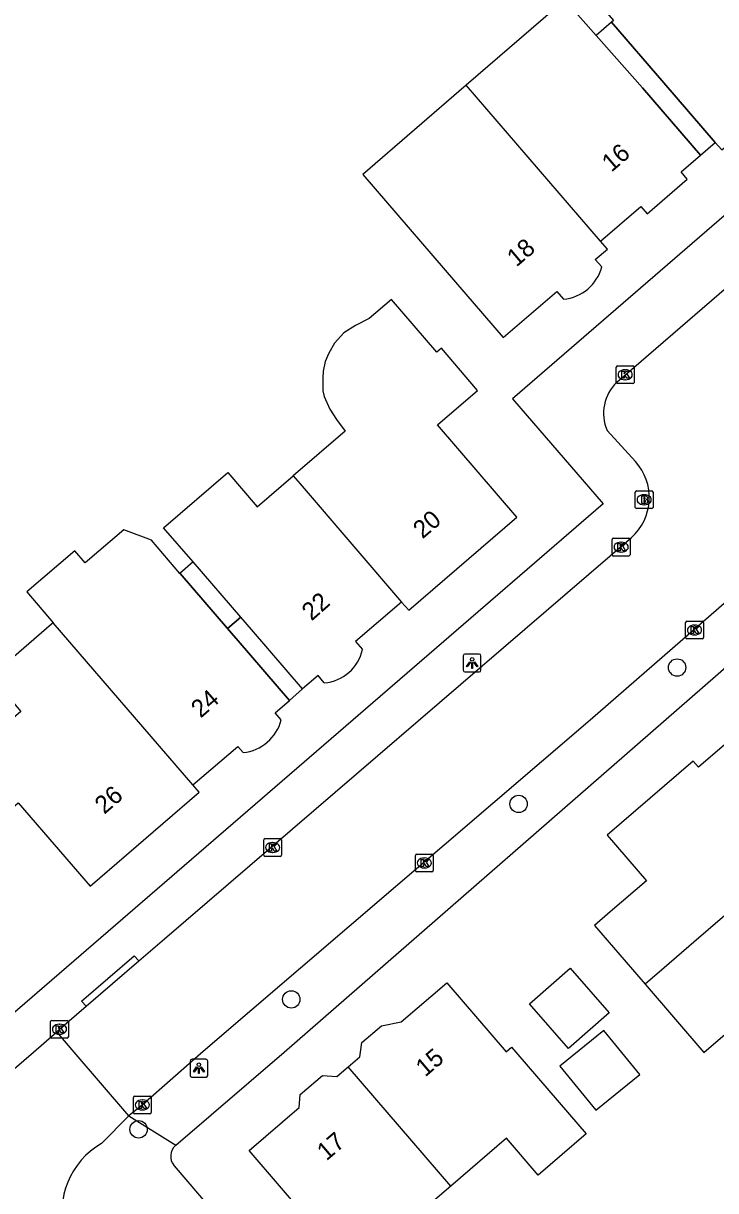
# Model space of a CAD drawing. Extents: x 161772 to 163123, y 383092 to 383917.
# Drawn here: x 162435.2 to 162474.1, y 383492.2 to 383557.9 of the extents above; entities that cross this region are included whole.
import ezdxf

# ---------------------------------------------------------------- set-up
doc = ezdxf.new("R2010")
doc.units = 0
for name, color, linetype in [('IMGEO_Boom', 7, 'Continuous'), ('IMGEO_Brandkraan', 7, 'Continuous'), ('IMGEO_Kolk', 7, 'Continuous'), ('IMGEO_Lichtpunt', 7, 'Continuous'), ('IMGEO_Pand', 7, 'Continuous'), ('IMGEO_Pand_nummerreeks', 7, 'Continuous'), ('IMGEO_Pand_overbouw', 7, 'Continuous'), ('IMGEO_Pand_vergunning_verleend', 7, 'Continuous'), ('IMGEO_Rijbaan_lokaal_open', 7, 'Continuous'), ('IMGEO_Voetpad_open', 7, 'Continuous')]:
    doc.layers.add(name, color=color, linetype=linetype)

msp = doc.modelspace()

# ---------------------------------------------------------------- linework, layer by layer
at = {"layer": 'IMGEO_Boom'}
for centre in [(162471.965, 383521.651), (162463.04, 383513.97), (162450.242, 383502.962), (162441.646, 383495.646)]:
    msp.add_circle(centre, 0.489, dxfattribs=at)
at = {"layer": 'IMGEO_Brandkraan'}
for p, q in [((162469.607, 383530.67), (162469.607, 383531.522)), ((162469.682, 383531.596), (162470.534, 383531.596)), ((162470.095, 383531.376), (162470.12, 383531.376)), ((162470.608, 383531.522), (162470.608, 383530.67)), ((162470.534, 383530.596), (162469.682, 383530.596)), ((162470.118, 383530.816), (162470.093, 383530.816))]:
    msp.add_line(p, q, dxfattribs=at)
for points in [[(162469.607, 383530.67), (162469.607, 383531.522)], [(162469.682, 383531.596), (162470.534, 383531.596)], [(162469.955, 383531.296), (162469.955, 383530.896), (162470.168, 383530.896)], [(162470.186, 383531.296), (162469.955, 383531.296)], [(162470.134, 383531.215), (162470.08, 383531.215), (162470.08, 383531.139)], [(162470.08, 383531.139), (162470.133, 383531.139)], [(162470.142, 383531.063), (162470.08, 383531.063), (162470.08, 383530.982)], [(162470.608, 383531.522), (162470.608, 383530.67)], [(162470.534, 383530.596), (162469.682, 383530.596)], [(162470.08, 383530.982), (162470.142, 383530.982)]]:
    msp.add_lwpolyline(points, dxfattribs=at)
for centre, radius, start, end in [((162469.684, 383531.52), 0.0765, 91.55205, 178.44795), ((162469.684, 383531.52), 0.0765, 91.55205, 178.44795), ((162470.135, 383531.177), 0.0379, 267.82845, 90.93552), ((162470.143, 383531.022), 0.0404, 269.87594, 90.50774), ((162470.19, 383531.151), 0.145, 59.4692, 91.53667), ((162470.215, 383531.198), 0.0922, 285.51372, 58.15012), ((162470.22, 383531.006), 0.105, 301.31148, 78.98903), ((162470.532, 383531.52), 0.0765, 1.55205, 88.44795), ((162470.532, 383531.52), 0.0765, 1.55205, 88.44795), ((162469.684, 383530.672), 0.0765, 181.55205, 268.44795), ((162469.684, 383530.672), 0.0765, 181.55205, 268.44795), ((162470.174, 383531.147), 0.251, 268.66757, 293.53466), ((162470.532, 383530.672), 0.0765, 271.55205, 358.44795), ((162470.532, 383530.672), 0.0765, 271.55205, 358.44795)]:
    msp.add_arc(centre, radius, start, end, dxfattribs=at)
for centre, major_axis, ratio, start_param, end_param in [((162470.094, 383531.096), (-0.387, 0.002), 0.722429, 4.712389, 7.853982), ((162470.119, 383531.096), (-0.39, 0.002), 0.717154, 1.570796, 4.712389)]:
    msp.add_ellipse(centre, major_axis=major_axis, ratio=ratio, start_param=start_param, end_param=end_param, dxfattribs=at)
at = {"layer": 'IMGEO_Kolk'}
for p, q in [((162468.538, 383537.709), (162468.538, 383538.561)), ((162468.613, 383538.635), (162469.465, 383538.635)), ((162469.026, 383538.415), (162469.051, 383538.415)), ((162469.539, 383538.561), (162469.539, 383537.709)), ((162469.465, 383537.635), (162468.613, 383537.635)), ((162469.049, 383537.855), (162469.024, 383537.855)), ((162468.311, 383528.003), (162468.311, 383528.855)), ((162468.386, 383528.929), (162469.238, 383528.929)), ((162468.799, 383528.709), (162468.824, 383528.709)), ((162469.312, 383528.855), (162469.312, 383528.003)), ((162469.238, 383527.929), (162468.386, 383527.929)), ((162468.822, 383528.149), (162468.797, 383528.149)), ((162472.442, 383523.338), (162472.442, 383524.19)), ((162472.517, 383524.264), (162473.369, 383524.264)), ((162472.93, 383524.044), (162472.955, 383524.044)), ((162473.443, 383524.19), (162473.443, 383523.338)), ((162473.369, 383523.264), (162472.517, 383523.264)), ((162472.953, 383523.484), (162472.928, 383523.484)), ((162448.762, 383512.016), (162449.614, 383512.016)), ((162448.687, 383511.09), (162448.687, 383511.942)), ((162449.175, 383511.796), (162449.2, 383511.796)), ((162449.688, 383511.942), (162449.688, 383511.09)), ((162449.614, 383511.016), (162448.762, 383511.016)), ((162449.198, 383511.236), (162449.173, 383511.236)), ((162457.234, 383510.219), (162457.234, 383511.071)), ((162457.309, 383511.145), (162458.161, 383511.145)), ((162457.722, 383510.925), (162457.747, 383510.925)), ((162458.235, 383511.071), (162458.235, 383510.219)), ((162458.161, 383510.145), (162457.309, 383510.145)), ((162457.745, 383510.365), (162457.72, 383510.365)), ((162436.69, 383500.857), (162436.69, 383501.709)), ((162436.765, 383501.783), (162437.617, 383501.783)), ((162437.178, 383501.563), (162437.203, 383501.563)), ((162437.691, 383501.709), (162437.691, 383500.857)), ((162437.201, 383501.003), (162437.176, 383501.003)), ((162437.617, 383500.783), (162436.765, 383500.783)), ((162441.356, 383496.594), (162441.356, 383497.446)), ((162441.431, 383497.52), (162442.283, 383497.52)), ((162441.844, 383497.3), (162441.869, 383497.3)), ((162442.357, 383497.446), (162442.357, 383496.594)), ((162442.283, 383496.52), (162441.431, 383496.52)), ((162441.867, 383496.74), (162441.842, 383496.74))]:
    msp.add_line(p, q, dxfattribs=at)
for points in [[(162468.538, 383537.709), (162468.538, 383538.561)], [(162468.613, 383538.635), (162469.465, 383538.635)], [(162468.859, 383538.335), (162468.982, 383538.335), (162468.982, 383538.184), (162469.112, 383538.335), (162469.276, 383538.335), (162469.13, 383538.184), (162469.283, 383537.935), (162469.131, 383537.935), (162469.046, 383538.099), (162468.982, 383538.032), (162468.982, 383537.935), (162468.859, 383537.935), (162468.859, 383538.335)], [(162469.539, 383538.561), (162469.539, 383537.709)], [(162469.465, 383537.635), (162468.613, 383537.635)], [(162468.311, 383528.003), (162468.311, 383528.855)], [(162468.386, 383528.929), (162469.238, 383528.929)], [(162468.632, 383528.629), (162468.755, 383528.629), (162468.755, 383528.478), (162468.885, 383528.629), (162469.049, 383528.629), (162468.903, 383528.478), (162469.056, 383528.229), (162468.904, 383528.229), (162468.819, 383528.393), (162468.755, 383528.326), (162468.755, 383528.229), (162468.632, 383528.229), (162468.632, 383528.629)], [(162469.312, 383528.855), (162469.312, 383528.003)], [(162469.238, 383527.929), (162468.386, 383527.929)], [(162472.442, 383523.338), (162472.442, 383524.19)], [(162472.517, 383524.264), (162473.369, 383524.264)], [(162472.763, 383523.964), (162472.886, 383523.964), (162472.886, 383523.813), (162473.016, 383523.964), (162473.18, 383523.964), (162473.034, 383523.813), (162473.187, 383523.564), (162473.035, 383523.564), (162472.95, 383523.728), (162472.886, 383523.661), (162472.886, 383523.564), (162472.763, 383523.564), (162472.763, 383523.964)], [(162473.443, 383524.19), (162473.443, 383523.338)], [(162473.369, 383523.264), (162472.517, 383523.264)], [(162448.762, 383512.016), (162449.614, 383512.016)], [(162448.687, 383511.09), (162448.687, 383511.942)], [(162449.008, 383511.716), (162449.131, 383511.716), (162449.131, 383511.565), (162449.261, 383511.716), (162449.425, 383511.716), (162449.279, 383511.565), (162449.432, 383511.316), (162449.28, 383511.316), (162449.195, 383511.48), (162449.131, 383511.413), (162449.131, 383511.316), (162449.008, 383511.316), (162449.008, 383511.716)], [(162449.688, 383511.942), (162449.688, 383511.09)], [(162449.614, 383511.016), (162448.762, 383511.016)], [(162457.234, 383510.219), (162457.234, 383511.071)], [(162457.309, 383511.145), (162458.161, 383511.145)], [(162457.555, 383510.845), (162457.678, 383510.845), (162457.678, 383510.694), (162457.808, 383510.845), (162457.972, 383510.845), (162457.826, 383510.694), (162457.979, 383510.445), (162457.827, 383510.445), (162457.742, 383510.609), (162457.678, 383510.542), (162457.678, 383510.445), (162457.555, 383510.445), (162457.555, 383510.845)], [(162458.235, 383511.071), (162458.235, 383510.219)], [(162458.161, 383510.145), (162457.309, 383510.145)], [(162436.69, 383500.857), (162436.69, 383501.709)], [(162436.765, 383501.783), (162437.617, 383501.783)], [(162437.011, 383501.483), (162437.134, 383501.483), (162437.134, 383501.332), (162437.264, 383501.483), (162437.428, 383501.483), (162437.282, 383501.332), (162437.435, 383501.083), (162437.283, 383501.083), (162437.198, 383501.247), (162437.134, 383501.18), (162437.134, 383501.083), (162437.011, 383501.083), (162437.011, 383501.483)], [(162437.691, 383501.709), (162437.691, 383500.857)], [(162437.617, 383500.783), (162436.765, 383500.783)], [(162441.356, 383496.594), (162441.356, 383497.446)], [(162441.431, 383497.52), (162442.283, 383497.52)], [(162441.677, 383497.22), (162441.8, 383497.22), (162441.8, 383497.069), (162441.93, 383497.22), (162442.094, 383497.22), (162441.948, 383497.069), (162442.101, 383496.82), (162441.949, 383496.82), (162441.864, 383496.984), (162441.8, 383496.917), (162441.8, 383496.82), (162441.677, 383496.82), (162441.677, 383497.22)], [(162442.357, 383497.446), (162442.357, 383496.594)], [(162442.283, 383496.52), (162441.431, 383496.52)]]:
    msp.add_lwpolyline(points, dxfattribs=at)
for centre, start, end in [((162468.615, 383538.559), 91.55205, 178.44795), ((162468.615, 383538.559), 91.55205, 178.44795), ((162469.463, 383538.559), 1.55205, 88.44795), ((162469.463, 383538.559), 1.55205, 88.44795), ((162468.615, 383537.711), 181.55205, 268.44795), ((162468.615, 383537.711), 181.55205, 268.44795), ((162469.463, 383537.711), 271.55205, 358.44795), ((162469.463, 383537.711), 271.55205, 358.44795), ((162468.388, 383528.853), 91.55205, 178.44795), ((162468.388, 383528.853), 91.55205, 178.44795), ((162469.236, 383528.853), 1.55205, 88.44795), ((162469.236, 383528.853), 1.55205, 88.44795), ((162468.388, 383528.005), 181.55205, 268.44795), ((162468.388, 383528.005), 181.55205, 268.44795), ((162469.236, 383528.005), 271.55205, 358.44795), ((162469.236, 383528.005), 271.55205, 358.44795), ((162472.519, 383524.188), 91.55205, 178.44795), ((162472.519, 383524.188), 91.55205, 178.44795), ((162473.367, 383524.188), 1.55205, 88.44795), ((162473.367, 383524.188), 1.55205, 88.44795), ((162472.519, 383523.34), 181.55205, 268.44795), ((162472.519, 383523.34), 181.55205, 268.44795), ((162473.367, 383523.34), 271.55205, 358.44795), ((162473.367, 383523.34), 271.55205, 358.44795), ((162448.764, 383511.94), 91.55205, 178.44795), ((162448.764, 383511.94), 91.55205, 178.44795), ((162449.612, 383511.94), 1.55205, 88.44795), ((162449.612, 383511.94), 1.55205, 88.44795), ((162448.764, 383511.092), 181.55205, 268.44795), ((162448.764, 383511.092), 181.55205, 268.44795), ((162449.612, 383511.092), 271.55205, 358.44795), ((162449.612, 383511.092), 271.55205, 358.44795), ((162457.311, 383511.069), 91.55205, 178.44795), ((162457.311, 383511.069), 91.55205, 178.44795), ((162458.159, 383511.069), 1.55205, 88.44795), ((162458.159, 383511.069), 1.55205, 88.44795), ((162457.311, 383510.221), 181.55205, 268.44795), ((162457.311, 383510.221), 181.55205, 268.44795), ((162458.159, 383510.221), 271.55205, 358.44795), ((162458.159, 383510.221), 271.55205, 358.44795), ((162436.767, 383501.707), 91.55205, 178.44795), ((162436.767, 383501.707), 91.55205, 178.44795), ((162437.615, 383501.707), 1.55205, 88.44795), ((162437.615, 383501.707), 1.55205, 88.44795), ((162436.767, 383500.859), 181.55205, 268.44795), ((162436.767, 383500.859), 181.55205, 268.44795), ((162437.615, 383500.859), 271.55205, 358.44795), ((162437.615, 383500.859), 271.55205, 358.44795), ((162441.433, 383497.444), 91.55205, 178.44795), ((162441.433, 383497.444), 91.55205, 178.44795), ((162442.281, 383497.444), 1.55205, 88.44795), ((162442.281, 383497.444), 1.55205, 88.44795), ((162441.433, 383496.596), 181.55205, 268.44795), ((162441.433, 383496.596), 181.55205, 268.44795), ((162442.281, 383496.596), 271.55205, 358.44795), ((162442.281, 383496.596), 271.55205, 358.44795)]:
    msp.add_arc(centre, 0.0765, start, end, dxfattribs=at)
for centre, major_axis, ratio, start_param, end_param in [((162469.025, 383538.135), (-0.387, 0.002), 0.722429, 4.712389, 7.853982), ((162469.05, 383538.135), (-0.39, 0.002), 0.717154, 1.570796, 4.712389), ((162468.798, 383528.429), (-0.387, 0.002), 0.722429, 4.712389, 7.853982), ((162468.823, 383528.429), (-0.39, 0.002), 0.717154, 1.570796, 4.712389), ((162472.929, 383523.764), (-0.387, 0.002), 0.722429, 4.712389, 7.853982), ((162472.954, 383523.764), (-0.39, 0.002), 0.717154, 1.570796, 4.712389), ((162449.174, 383511.516), (-0.387, 0.002), 0.722429, 4.712389, 7.853982), ((162449.199, 383511.516), (-0.39, 0.002), 0.717154, 1.570796, 4.712389), ((162457.721, 383510.645), (-0.387, 0.002), 0.722429, 4.712389, 7.853982), ((162457.746, 383510.645), (-0.39, 0.002), 0.717154, 1.570796, 4.712389), ((162437.177, 383501.283), (-0.387, 0.002), 0.722429, 4.712389, 7.853982), ((162437.202, 383501.283), (-0.39, 0.002), 0.717154, 1.570796, 4.712389), ((162441.843, 383497.02), (-0.387, 0.002), 0.722429, 4.712389, 7.853982), ((162441.868, 383497.02), (-0.39, 0.002), 0.717154, 1.570796, 4.712389)]:
    msp.add_ellipse(centre, major_axis=major_axis, ratio=ratio, start_param=start_param, end_param=end_param, dxfattribs=at)
at = {"layer": 'IMGEO_Lichtpunt'}
for p, q in [((162459.925, 383522.309), (162459.925, 383521.502)), ((162459.925, 383522.309), (162459.925, 383521.502)), ((162460.827, 383522.404), (162460.019, 383522.404)), ((162460.827, 383522.404), (162460.019, 383522.404)), ((162460.921, 383521.502), (162460.921, 383522.309)), ((162460.921, 383521.502), (162460.921, 383522.309)), ((162460.019, 383521.408), (162460.827, 383521.408)), ((162460.019, 383521.408), (162460.827, 383521.408)), ((162445.442, 383499.588), (162444.634, 383499.588)), ((162445.442, 383499.588), (162444.634, 383499.588)), ((162444.54, 383499.493), (162444.54, 383498.686)), ((162444.54, 383499.493), (162444.54, 383498.686)), ((162445.536, 383498.686), (162445.536, 383499.493)), ((162445.536, 383498.686), (162445.536, 383499.493)), ((162444.634, 383498.592), (162445.442, 383498.592)), ((162444.634, 383498.592), (162445.442, 383498.592))]:
    msp.add_line(p, q, dxfattribs=at)
for points in [[(162460.299, 383521.973), (162460.338, 383521.945), (162460.15, 383521.683), (162460.112, 383521.71), (162460.299, 383521.973)], [(162460.401, 383521.925), (162460.448, 383521.925), (162460.448, 383521.603), (162460.401, 383521.603), (162460.401, 383521.925)], [(162460.511, 383521.945), (162460.549, 383521.972), (162460.736, 383521.71), (162460.697, 383521.682), (162460.511, 383521.945)], [(162444.914, 383499.157), (162444.953, 383499.129), (162444.765, 383498.867), (162444.727, 383498.894), (162444.914, 383499.157)], [(162445.016, 383499.109), (162445.063, 383499.109), (162445.063, 383498.787), (162445.016, 383498.787), (162445.016, 383499.109)], [(162445.126, 383499.129), (162445.164, 383499.156), (162445.351, 383498.894), (162445.312, 383498.866), (162445.126, 383499.129)]]:
    msp.add_lwpolyline(points, dxfattribs=at)
for centre in [(162460.424, 383522.107), (162445.039, 383499.291)]:
    msp.add_circle(centre, 0.0994, dxfattribs=at)
for centre, start, end in [((162460.019, 383522.309), 90, 180), ((162460.019, 383522.309), 90, 180), ((162460.827, 383522.309), 0, 90), ((162460.827, 383522.309), 0, 90), ((162460.019, 383521.502), 180, 270), ((162460.019, 383521.502), 180, 270), ((162460.827, 383521.502), 270, 0), ((162460.827, 383521.502), 270, 360), ((162444.634, 383499.493), 90, 180), ((162444.634, 383499.493), 90, 180), ((162445.442, 383499.493), 0, 90), ((162445.442, 383499.493), 0, 90), ((162444.634, 383498.686), 180, 270), ((162444.634, 383498.686), 180, 270), ((162445.442, 383498.686), 270, 0), ((162445.442, 383498.686), 270, 360)]:
    msp.add_arc(centre, 0.0946, start, end, dxfattribs=at)
at = {"layer": 'IMGEO_Pand'}
for points in [[(162474.109, 383551.216), (162474.473, 383550.793), (162474.95, 383551.203), (162475.284, 383550.816), (162477.742, 383552.933), (162477.425, 383553.302), (162480.209, 383555.701), (162476.945, 383559.49), (162471.245, 383566.107), (162468.723, 383563.934), (162469.785, 383562.701), (162466.692, 383560.036), (162468.378, 383558.079), (162468.275, 383557.989), (162471.21, 383554.582), (162474.109, 383551.216)], [(162467.652, 383545.655), (162469.915, 383547.604), (162470.269, 383547.191), (162472.538, 383549.153), (162472.187, 383549.562), (162473.282, 383550.505), (162470.019, 383554.293), (162467.411, 383557.245), (162465.645, 383559.222), (162460.093, 383554.438)], [(162460.093, 383554.438), (162454.265, 383549.417), (162458.908, 383544.027), (162462.172, 383540.239), (162465.184, 383542.833), (162465.567, 383542.388)], [(162467.652, 383545.655), (162460.093, 383554.438)], [(162467.717, 383544.204), (162467.356, 383544.624), (162468.036, 383545.209), (162467.652, 383545.655)], [(162456.455, 383525.337), (162456.856, 383524.871), (162462.948, 383530.112), (162458.472, 383535.314), (162460.73, 383537.257), (162458.692, 383539.626), (162458.441, 383539.41), (162455.889, 383542.376), (162454.635, 383541.297), (162453.862, 383540.912), (162453.201, 383540.489), (162452.672, 383539.906), (162452.354, 383539.351), (162452.143, 383538.874), (162452.037, 383538.345), (162452.011, 383537.948), (162452.011, 383537.63), (162452.011, 383537.233), (162452.091, 383536.915), (162452.408, 383536.2), (162452.779, 383535.618), (162453.266, 383534.957), (162450.349, 383532.447)], [(162452.101, 383520.791), (162451.752, 383521.196), (162450.879, 383520.445), (162448, 383523.791), (162447.394, 383524.495), (162444.722, 383527.6), (162443.05, 383529.517), (162446.671, 383532.633), (162448.328, 383530.708), (162450.349, 383532.447)], [(162450.349, 383532.447), (162450.737, 383531.987), (162456.455, 383525.337)], [(162449.68, 383518.697), (162449.338, 383519.1), (162450.137, 383519.788), (162447.247, 383523.147), (162446.876, 383523.578), (162446.643, 383523.849), (162443.982, 383526.94), (162443.97, 383526.953), (162442.368, 383528.816), (162440.808, 383529.411), (162438.643, 383527.548), (162438.056, 383528.23), (162435.353, 383525.904), (162436.844, 383524.173)], [(162456.455, 383525.337), (162453.864, 383523.107), (162454.245, 383522.664)], [(162436.844, 383524.173), (162436.75, 383524.093), (162433.324, 383521.146), (162435.022, 383519.173), (162432.564, 383517.058), (162428.616, 383521.645), (162426.986, 383520.242)], [(162444.707, 383515.04), (162436.844, 383524.173)], [(162425.74, 383518.391), (162431.773, 383511.379), (162434.864, 383514.039), (162438.909, 383509.337), (162445.06, 383514.63), (162444.707, 383515.04)], [(162479.356, 383511.733), (162477.762, 383513.584), (162478.454, 383514.18), (162475.283, 383517.863), (162473.161, 383516.035), (162472.868, 383516.376), (162468.019, 383512.202), (162470.231, 383509.633), (162468.201, 383507.885), (162467.313, 383507.12), (162470.157, 383503.816)], [(162444.707, 383515.04), (162447.229, 383517.21), (162447.531, 383516.86)], [(162470.157, 383503.816), (162473.468, 383499.971), (162476.248, 383502.364), (162477.982, 383500.351), (162479.211, 383501.409), (162483, 383504.671), (162482.72, 383504.996), (162484.833, 383506.816), (162481.665, 383510.496), (162480.951, 383509.881), (162479.356, 383511.733)], [(162479.356, 383511.733), (162472.907, 383506.185), (162471.24, 383504.749), (162470.157, 383503.816)], [(162453.448, 383499.171), (162454.097, 383499.729), (162454.136, 383500), (162454.211, 383500.528), (162455.323, 383501.483), (162456.424, 383501.691), (162458.997, 383503.9), (162462.34, 383500.009), (162462.643, 383500.269), (162462.875, 383500), (162465.91, 383496.484), (162466.848, 383495.396), (162464.142, 383493.071), (162462.361, 383495.146), (162459.226, 383492.453)], [(162465.369, 383499.198), (162467.38, 383496.72), (162469.856, 383498.728), (162467.845, 383501.207), (162465.369, 383499.198)], [(162459.226, 383492.453), (162456, 383489.682), (162457.772, 383487.618), (162455.192, 383485.402), (162450.954, 383490.196), (162451.289, 383490.484), (162447.878, 383494.454), (162450.694, 383496.873), (162450.75, 383497.608), (162451.994, 383498.676), (162452.8, 383498.615), (162453.448, 383499.171)], [(162459.226, 383492.453), (162453.448, 383499.171)]]:
    msp.add_lwpolyline(points, dxfattribs=at)
for centre, radius, start, end in [((162465.345, 383544.832), 2.454, 275.19702, 345.17527), ((162451.929, 383523.151), 2.367, 274.16724, 348.11373), ((162447.269, 383519.342), 2.495, 276.01796, 345.03075)]:
    msp.add_arc(centre, radius, start, end, dxfattribs=at)
at = {"layer": 'IMGEO_Pand_overbouw'}
for points in [[(162467.411, 383557.245), (162470.019, 383554.293), (162473.282, 383550.505), (162474.109, 383551.216), (162471.21, 383554.582), (162468.275, 383557.989)], [(162444.722, 383527.6), (162443.97, 383526.953), (162443.982, 383526.94), (162446.643, 383523.849), (162447.394, 383524.495)], [(162448, 383523.791), (162447.394, 383524.495), (162446.643, 383523.849), (162446.876, 383523.578), (162447.247, 383523.147), (162450.137, 383519.788), (162450.879, 383520.445)]]:
    msp.add_lwpolyline(points, close=True, dxfattribs=at)
at = {"layer": 'IMGEO_Pand_vergunning_verleend'}
msp.add_lwpolyline([(162463.645, 383502.721), (162465.935, 383504.728), (162468.141, 383502.213), (162465.851, 383500.205), (162463.645, 383502.721)], dxfattribs=at)
at = {"layer": 'IMGEO_Rijbaan_lokaal_open'}
for points in [[(162468.577, 383537.721), (162484.483, 383551.467), (162485.735, 383552.822)], [(162469.615, 383533.245), (162468.02, 383535)], [(162441.654, 383505.126), (162443.112, 383506.379), (162469.395, 383528.971)], [(162475.321, 383525.871), (162467.06, 383518.683), (162445.287, 383500.025), (162441.857, 383497.02), (162441.094, 383496.401)], [(162438.691, 383502.574), (162441.654, 383505.126)], [(162437.045, 383501.14), (162437.192, 383501.282), (162438.691, 383502.574)], [(162428.778, 383494.029), (162435.72, 383500), (162437.045, 383501.14)], [(162441.094, 383496.401), (162438.019, 383500), (162437.045, 383501.14)], [(162441.094, 383496.401), (162439.551, 383494.84)]]:
    msp.add_lwpolyline(points, dxfattribs=at)
for centre, radius, start, end in [((162470.22, 383535.967), 2.403, 133.12792, 203.73436), ((162467.381, 383531.217), 3.017, 311.88483, 42.22189), ((162441.777, 383490.985), 4.452, 120.00246, 195.35066)]:
    msp.add_arc(centre, radius, start, end, dxfattribs=at)
at = {"layer": 'IMGEO_Voetpad_open'}
for points in [[(162548.918, 383628.126), (162543.804, 383623.317), (162526.947, 383607.122), (162500, 383574.599), (162483.744, 383554.98), (162462.704, 383536.779), (162467.807, 383530.859), (162432.045, 383500), (162426.613, 383495.312)], [(162443.732, 383494.748), (162449.833, 383500), (162474.854, 383521.793)], [(162438.691, 383502.574), (162438.438, 383502.865), (162441.394, 383505.425), (162441.654, 383505.126)], [(162441.094, 383496.401), (162443.732, 383494.748)], [(162443.646, 383493.597), (162471.315, 383461.198)]]:
    msp.add_lwpolyline(points, dxfattribs=at)
msp.add_arc((162444.266, 383494.129), 0.817, 130.79508, 220.65879, dxfattribs=at)

# ---------------------------------------------------------------- texts
at = {"layer": 'IMGEO_Pand_nummerreeks'}
for s, rotation, p in [('16', 40.74347, (162468.265, 383549.51)), ('18', 40.28276, (162462.916, 383544.173)), ('20', 40.70865, (162457.633, 383528.863)), ('22', 41.25869, (162451.381, 383524.238)), ('24', 41.16702, (162445.141, 383518.767)), ('26', 40.71438, (162439.715, 383513.354)), ('15', 40.34913, (162457.78, 383498.562)), ('17', 40.34913, (162452.22, 383493.839))]:
    msp.add_text(s, height=1, rotation=rotation, dxfattribs=at).set_placement(p)

doc.saveas('drawing.dxf')
